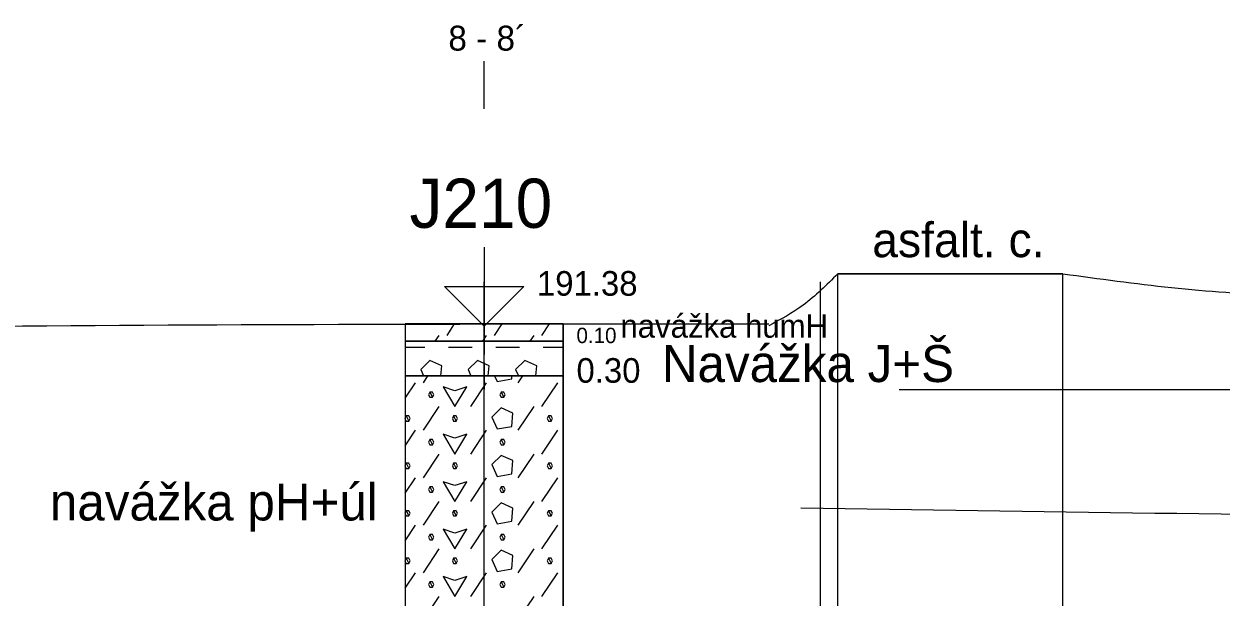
# Model space of a CAD drawing. Extents: x 3042 to 4120, y 576 to 2694.
# Drawn here: x 3509.88 to 3544.48, y 1163.79 to 1180.35 of the extents above; entities that cross this region are included whole.
import ezdxf

# ---------------------------------------------------------------- set-up
doc = ezdxf.new("R2010")
doc.units = 0
for name, color, linetype in [('15', 7, 'Continuous'), ('16', 7, 'Continuous'), ('17', 7, 'Continuous'), ('18', 7, 'Continuous'), ('22', 7, 'Continuous'), ('51', 7, 'Continuous'), ('52', 7, 'Continuous'), ('53', 7, 'Continuous'), ('56', 7, 'Continuous'), ('komunikace', 7, 'Continuous'), ('pomocna', 7, 'Continuous'), ('rozhraní', 7, 'Continuous')]:
    doc.layers.add(name, color=color, linetype=linetype)

msp = doc.modelspace()

# ---------------------------------------------------------------- linework, layer by layer
at = {"layer": '15'}
msp.add_lwpolyline([(3523.182, 1173.902), (3523.182, 1171.616), (3522.039, 1172.759), (3524.325, 1172.759), (3523.182, 1171.616)], dxfattribs=at)
at = {"layer": '18'}
msp.add_line((3523.182, 1145.679), (3523.182, 1171.679), dxfattribs=at)
at = {"layer": '22'}
msp.add_lwpolyline([(3523.182, 1177.902), (3523.182, 1177.902), (3523.182, 1179.271)], dxfattribs=at)
at = {"layer": '51'}
for p, q in [((3522.109, 1171.35), (3522.328, 1171.679)), ((3523.48, 1171.35), (3523.7, 1171.679)), ((3524.852, 1171.35), (3525.071, 1171.679)), ((3521.766, 1171.179), (3521.88, 1171.35)), ((3523.138, 1171.179), (3523.252, 1171.35)), ((3524.509, 1171.179), (3524.623, 1171.35)), ((3520.896, 1171.007), (3521.461, 1171.007)), ((3522.147, 1171.007), (3522.833, 1171.007)), ((3523.519, 1171.007), (3524.204, 1171.007)), ((3524.89, 1171.007), (3525.468, 1171.007)), ((3521.347, 1170.36), (3521.427, 1170.179)), ((3522.718, 1170.36), (3522.799, 1170.179)), ((3524.09, 1170.36), (3524.17, 1170.179)), ((3525.468, 1170.366), (3525.462, 1170.36)), ((3525.462, 1170.36), (3525.468, 1170.346)), ((3520.896, 1169.531), (3521.194, 1169.979)), ((3521.423, 1169.979), (3521.557, 1170.179)), ((3522.795, 1169.293), (3523.252, 1169.979)), ((3524.166, 1169.979), (3524.3, 1170.179)), ((3524.852, 1169.293), (3525.309, 1169.979)), ((3521.423, 1168.607), (3521.88, 1169.293)), ((3524.166, 1168.607), (3524.623, 1169.293)), ((3520.896, 1168.159), (3521.194, 1168.607)), ((3522.795, 1167.921), (3523.252, 1168.607)), ((3524.852, 1167.921), (3525.309, 1168.607)), ((3521.423, 1167.235), (3521.88, 1167.921)), ((3524.166, 1167.235), (3524.623, 1167.921)), ((3520.896, 1166.787), (3521.194, 1167.235)), ((3522.795, 1166.55), (3523.252, 1167.235)), ((3524.852, 1166.55), (3525.309, 1167.235)), ((3521.423, 1165.864), (3521.88, 1166.55)), ((3524.166, 1165.864), (3524.623, 1166.55)), ((3520.896, 1165.416), (3521.194, 1165.864)), ((3522.795, 1165.178), (3523.252, 1165.864)), ((3524.852, 1165.178), (3525.309, 1165.864)), ((3521.423, 1164.492), (3521.88, 1165.178)), ((3524.166, 1164.492), (3524.623, 1165.178)), ((3520.896, 1164.044), (3521.194, 1164.492)), ((3522.795, 1163.806), (3523.252, 1164.492)), ((3524.852, 1163.806), (3525.309, 1164.492)), ((3521.462, 1163.179), (3521.88, 1163.806)), ((3524.205, 1163.179), (3524.623, 1163.806))]:
    msp.add_line(p, q, dxfattribs=at)
for points in [[(3520.896, 1171.179), (3525.468, 1171.179), (3525.468, 1171.679), (3520.896, 1171.679)], [(3520.896, 1170.179), (3525.468, 1170.179), (3525.468, 1171.179), (3520.896, 1171.179)], [(3520.896, 1163.179), (3525.468, 1163.179), (3525.468, 1170.179), (3520.896, 1170.179)]]:
    msp.add_lwpolyline(points, close=True, dxfattribs=at)
for points in [[(3521.927, 1170.179), (3521.956, 1170.474), (3521.614, 1170.626), (3521.347, 1170.36)], [(3523.299, 1170.179), (3523.328, 1170.474), (3522.985, 1170.626), (3522.718, 1170.36)], [(3524.67, 1170.179), (3524.7, 1170.474), (3524.357, 1170.626), (3524.09, 1170.36)], [(3523.484, 1170.179), (3523.557, 1170.017), (3523.976, 1170.093), (3523.984, 1170.179)], [(3521.614, 1169.712), (3521.575, 1169.636), (3521.614, 1169.56), (3521.69, 1169.56), (3521.728, 1169.636), (3521.69, 1169.712), (3521.614, 1169.712), (3521.69, 1169.56)], [(3521.995, 1169.864), (3522.337, 1169.293), (3522.68, 1169.864), (3522.337, 1169.75), (3521.995, 1169.864)], [(3523.671, 1169.712), (3523.633, 1169.636), (3523.671, 1169.56), (3523.747, 1169.56), (3523.785, 1169.636), (3523.747, 1169.712), (3523.671, 1169.712), (3523.747, 1169.56)], [(3520.928, 1169.026), (3520.89, 1168.95), (3520.928, 1168.874), (3521.004, 1168.874), (3521.042, 1168.95), (3521.004, 1169.026), (3520.928, 1169.026), (3521.004, 1168.874)], [(3522.299, 1169.026), (3522.261, 1168.95), (3522.299, 1168.874), (3522.376, 1168.874), (3522.414, 1168.95), (3522.376, 1169.026), (3522.299, 1169.026), (3522.376, 1168.874)], [(3523.404, 1168.988), (3523.557, 1168.645), (3523.976, 1168.721), (3524.014, 1169.102), (3523.671, 1169.255), (3523.404, 1168.988)], [(3525.043, 1169.026), (3525.004, 1168.95), (3525.043, 1168.874), (3525.119, 1168.874), (3525.157, 1168.95), (3525.119, 1169.026), (3525.043, 1169.026), (3525.119, 1168.874)], [(3521.614, 1168.34), (3521.575, 1168.264), (3521.614, 1168.188), (3521.69, 1168.188), (3521.728, 1168.264), (3521.69, 1168.34), (3521.614, 1168.34), (3521.69, 1168.188)], [(3521.995, 1168.493), (3522.337, 1167.921), (3522.68, 1168.493), (3522.337, 1168.378), (3521.995, 1168.493)], [(3523.671, 1168.34), (3523.633, 1168.264), (3523.671, 1168.188), (3523.747, 1168.188), (3523.785, 1168.264), (3523.747, 1168.34), (3523.671, 1168.34), (3523.747, 1168.188)], [(3520.928, 1167.655), (3520.89, 1167.578), (3520.928, 1167.502), (3521.004, 1167.502), (3521.042, 1167.578), (3521.004, 1167.655), (3520.928, 1167.655), (3521.004, 1167.502)], [(3522.299, 1167.655), (3522.261, 1167.578), (3522.299, 1167.502), (3522.376, 1167.502), (3522.414, 1167.578), (3522.376, 1167.655), (3522.299, 1167.655), (3522.376, 1167.502)], [(3523.404, 1167.616), (3523.557, 1167.274), (3523.976, 1167.35), (3524.014, 1167.731), (3523.671, 1167.883), (3523.404, 1167.616)], [(3525.043, 1167.655), (3525.004, 1167.578), (3525.043, 1167.502), (3525.119, 1167.502), (3525.157, 1167.578), (3525.119, 1167.655), (3525.043, 1167.655), (3525.119, 1167.502)], [(3521.614, 1166.969), (3521.575, 1166.893), (3521.614, 1166.816), (3521.69, 1166.816), (3521.728, 1166.893), (3521.69, 1166.969), (3521.614, 1166.969), (3521.69, 1166.816)], [(3521.995, 1167.121), (3522.337, 1166.55), (3522.68, 1167.121), (3522.337, 1167.007), (3521.995, 1167.121)], [(3523.671, 1166.969), (3523.633, 1166.893), (3523.671, 1166.816), (3523.747, 1166.816), (3523.785, 1166.893), (3523.747, 1166.969), (3523.671, 1166.969), (3523.747, 1166.816)], [(3520.928, 1166.283), (3520.89, 1166.207), (3520.928, 1166.131), (3521.004, 1166.131), (3521.042, 1166.207), (3521.004, 1166.283), (3520.928, 1166.283), (3521.004, 1166.131)], [(3522.299, 1166.283), (3522.261, 1166.207), (3522.299, 1166.131), (3522.376, 1166.131), (3522.414, 1166.207), (3522.376, 1166.283), (3522.299, 1166.283), (3522.376, 1166.131)], [(3523.404, 1166.245), (3523.557, 1165.902), (3523.976, 1165.978), (3524.014, 1166.359), (3523.671, 1166.512), (3523.404, 1166.245)], [(3525.043, 1166.283), (3525.004, 1166.207), (3525.043, 1166.131), (3525.119, 1166.131), (3525.157, 1166.207), (3525.119, 1166.283), (3525.043, 1166.283), (3525.119, 1166.131)], [(3521.614, 1165.597), (3521.575, 1165.521), (3521.614, 1165.445), (3521.69, 1165.445), (3521.728, 1165.521), (3521.69, 1165.597), (3521.614, 1165.597), (3521.69, 1165.445)], [(3521.995, 1165.75), (3522.337, 1165.178), (3522.68, 1165.75), (3522.337, 1165.635), (3521.995, 1165.75)], [(3523.671, 1165.597), (3523.633, 1165.521), (3523.671, 1165.445), (3523.747, 1165.445), (3523.785, 1165.521), (3523.747, 1165.597), (3523.671, 1165.597), (3523.747, 1165.445)], [(3523.404, 1164.873), (3523.557, 1164.53), (3523.976, 1164.607), (3524.014, 1164.988), (3523.671, 1165.14), (3523.404, 1164.873)], [(3520.928, 1164.911), (3520.89, 1164.835), (3520.928, 1164.759), (3521.004, 1164.759), (3521.042, 1164.835), (3521.004, 1164.911), (3520.928, 1164.911), (3521.004, 1164.759)], [(3522.299, 1164.911), (3522.261, 1164.835), (3522.299, 1164.759), (3522.376, 1164.759), (3522.414, 1164.835), (3522.376, 1164.911), (3522.299, 1164.911), (3522.376, 1164.759)], [(3525.043, 1164.911), (3525.004, 1164.835), (3525.043, 1164.759), (3525.119, 1164.759), (3525.157, 1164.835), (3525.119, 1164.911), (3525.043, 1164.911), (3525.119, 1164.759)], [(3521.614, 1164.226), (3521.575, 1164.149), (3521.614, 1164.073), (3521.69, 1164.073), (3521.728, 1164.149), (3521.69, 1164.226), (3521.614, 1164.226), (3521.69, 1164.073)], [(3521.995, 1164.378), (3522.337, 1163.806), (3522.68, 1164.378), (3522.337, 1164.264), (3521.995, 1164.378)], [(3523.671, 1164.226), (3523.633, 1164.149), (3523.671, 1164.073), (3523.747, 1164.073), (3523.785, 1164.149), (3523.747, 1164.226), (3523.671, 1164.226), (3523.747, 1164.073)]]:
    msp.add_lwpolyline(points, dxfattribs=at)
at = {"layer": '53'}
for p, q in [((3520.896, 1171.679), (3525.468, 1171.679)), ((3520.896, 1171.679), (3520.896, 1145.679)), ((3525.468, 1171.679), (3525.468, 1145.679)), ((3520.896, 1171.179), (3525.468, 1171.179)), ((3520.896, 1170.179), (3525.468, 1170.179))]:
    msp.add_line(p, q, dxfattribs=at)
at = {"layer": '56'}
for p, q in [((3523.182, 1172.06), (3523.182, 1171.298)), ((3522.801, 1171.679), (3523.563, 1171.679)), ((3523.182, 1171.56), (3523.182, 1170.798)), ((3522.801, 1171.179), (3523.563, 1171.179)), ((3523.182, 1170.56), (3523.182, 1169.798)), ((3522.801, 1170.179), (3523.563, 1170.179))]:
    msp.add_line(p, q, dxfattribs=at)
at = {"layer": 'komunikace'}
for p, q in [((3533.402, 1173.129), (3539.912, 1173.129)), ((3532.902, 1143.728), (3532.902, 1168.471))]:
    msp.add_line(p, q, dxfattribs=at)
at = {"layer": 'pomocna'}
for p, q in [((3533.402, 1114.398), (3533.402, 1173.129)), ((3539.912, 1173.129), (3533.402, 1173.129)), ((3539.912, 1114.398), (3539.912, 1173.129)), ((3523.182, 1114.398), (3523.182, 1172.898)), ((3532.902, 1114.398), (3532.902, 1172.898)), ((3574.842, 1169.779), (3535.181, 1169.779))]:
    msp.add_line(p, q, dxfattribs=at)
at = {"layer": 'rozhraní'}
for points in [[(3533.402, 1173.129), (3532.399, 1172.224), (3531.41, 1171.626)], [(3539.912, 1173.129), (3546.192, 1172.529), (3547.354, 1172.529)], [(3418.894, 1170.917), (3433.252, 1170.479), (3455.734, 1170.792), (3478.216, 1171.191), (3500.698, 1171.534), (3523.182, 1171.679), (3530.704, 1171.679), (3531.414, 1171.679)], [(3532.339, 1166.362), (3552.792, 1166.129), (3562.109, 1166.129)]]:
    msp.add_spline(points, degree=3, dxfattribs=at)

# ---------------------------------------------------------------- texts
at = {"layer": '16'}
msp.add_text('J210', height=1.4224, dxfattribs=at).set_placement((3521.023, 1174.458))
at = {"layer": '17'}
msp.add_text('191.38', height=0.7112, dxfattribs=at).set_placement((3524.706, 1172.497))
at = {"layer": '22'}
msp.add_text('8 - 8´', height=0.72, dxfattribs=at).set_placement((3522.146, 1179.58))
at = {"layer": '52'}
for s, height, p in [('navážka humH', 0.6731, (3527.119, 1171.283)), ('0.10', 0.4445, (3525.849, 1171.126)), ('Navážka J+Š', 1.0668, (3528.319, 1170.001)), ('0.30', 0.7112, (3525.849, 1169.981)), ('navážka pH+úl', 1.0668, (3510.627, 1166.001))]:
    msp.add_text(s, height=height, dxfattribs=at).set_placement(p)
at = {"layer": 'komunikace'}
msp.add_text('asfalt. c.', height=1, dxfattribs=at).set_placement((3534.4, 1173.61))

doc.saveas('drawing.dxf')
